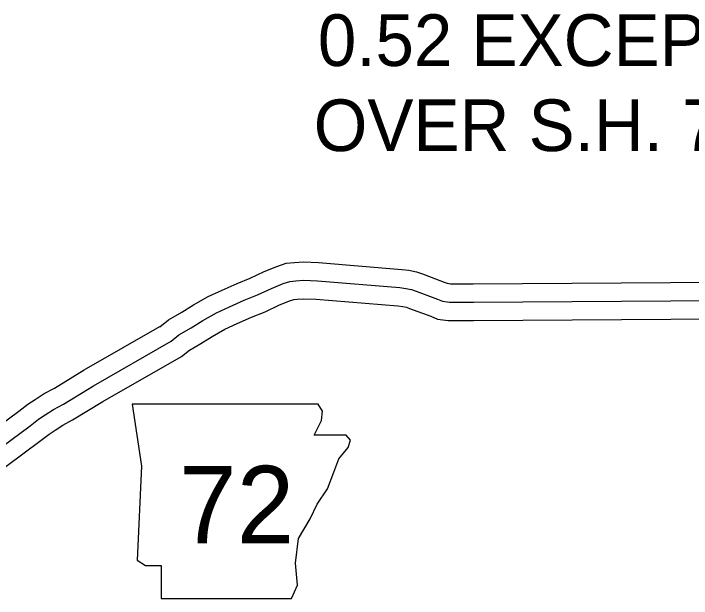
# Model space of a CAD drawing. Extents: x 31699 to 244310, y -8841 to 11474.
# Drawn here: x 130153.4 to 130523, y 1824.5 to 2143.4 of the extents above; entities that cross this region are included whole.
import ezdxf

# ---------------------------------------------------------------- set-up
doc = ezdxf.new("R2010")
doc.units = 0
for name, color, linetype in [('B_Logo', 7, 'Continuous'), ('G-ANNO-TEXT', 7, 'Continuous'), ('R_XS_EARTHWORK_STAGE2', 7, 'Continuous'), ('S_WALL_ANNOT', 7, 'Continuous')]:
    doc.layers.add(name, color=color, linetype=linetype)

msp = doc.modelspace()

# ---------------------------------------------------------------- linework, layer by layer
at = {"layer": 'B_Logo'}
for points in [[(130239.36, 1964.8), (130243.58, 1968.17), (130250.29, 1972.08), (130256.66, 1975.98), (130264.09, 1980.16), (130271.2, 1983.47), (130279.17, 1987.06), (130286.48, 1990.03), (130293.98, 1993.54), (130300.43, 1996.18), (130304.08, 1997.4), (130307.28, 1997.69), (130311.54, 1997.98), (130319.07, 1997.62), (130363.98, 1994.01), (130367.31, 1993.56), (130370.38, 1992.97), (130372.85, 1992.05), (130384.47, 1987.71), (130387.2, 1986.6), (130391.07, 1986.08), (130393.47, 1986.1), (130397.46, 1985.99), (130404.12, 1986.02), (130646.21, 1987.65)], [(130044.44, 1874.89), (130052.36, 1874.83), (130073.08, 1874.37), (130077.54, 1874.74), (130082.72, 1876), (130089.96, 1878), (130097.26, 1880.68), (130104.5, 1882.62), (130112.27, 1885.23), (130115.39, 1886.2), (130118.51, 1887.5), (130121.69, 1889.07), (130125, 1891.03), (130162.36, 1918.71), (130166.98, 1922.3), (130170.56, 1924.6), (130175.12, 1927.58), (130180.62, 1930.51), (130196.98, 1940.48), (130239.36, 1964.8)]]:
    msp.add_lwpolyline(points, dxfattribs=at)
at = {"layer": 'G-ANNO-TEXT'}
msp.add_lwpolyline([(130218.04, 1930.53), (130223.11, 1896.7), (130220.86, 1845.38), (130225.37, 1842.56), (130233.83, 1842.56), (130233.83, 1824.51), (130304.88, 1824.51), (130308.27, 1831.84), (130307.14, 1843.69), (130308.83, 1857.22), (130315.03, 1867.93), (130318.98, 1875.83), (130324.62, 1884.29), (130328, 1893.31), (130330.82, 1900.64), (130335.9, 1906.85), (130337.03, 1910.79), (130334.77, 1913.61), (130317.29, 1913.61), (130321.24, 1921.51), (130321.8, 1926.58), (130319.46, 1930.48)], close=True, dxfattribs=at)
at = {"layer": 'R_XS_EARTHWORK_STAGE2'}
for points in [[(130233.13, 1972.62), (130237.92, 1976.44), (130245.16, 1980.66), (130251.59, 1984.61), (130259.52, 1989.07), (130267.04, 1992.57), (130275.23, 1996.25), (130282.47, 1999.2), (130289.97, 2002.71), (130296.95, 2005.56), (130302.03, 2007.26), (130306.49, 2007.66), (130311.44, 2008), (130319.71, 2007.6), (130365.05, 2003.95), (130368.92, 2003.43), (130373.08, 2002.64), (130376.35, 2001.42), (130388.11, 1997.03), (130389.79, 1996.34), (130391.7, 1996.09), (130393.58, 1996.1), (130397.57, 1995.99), (130404.06, 1996.02), (130646.26, 1997.65)], [(130245, 1956.51), (130249.25, 1959.9), (130255.42, 1963.5), (130261.72, 1967.36), (130268.66, 1971.26), (130275.36, 1974.38), (130283.11, 1977.86), (130290.49, 1980.87), (130298, 1984.38), (130303.91, 1986.8), (130306.14, 1987.55), (130308.06, 1987.72), (130311.64, 1987.96), (130318.43, 1987.64), (130362.91, 1984.06), (130365.71, 1983.68), (130367.68, 1983.31), (130369.35, 1982.68), (130380.82, 1978.4), (130384.61, 1976.85), (130390.44, 1976.08), (130393.36, 1976.1), (130397.35, 1975.99), (130404.18, 1976.02), (130646.17, 1977.65)], [(130044.51, 1884.89), (130052.51, 1884.83), (130072.77, 1884.38), (130075.93, 1884.64), (130080.21, 1885.68), (130086.9, 1887.53), (130094.24, 1890.22), (130101.61, 1892.2), (130109.2, 1894.75), (130111.98, 1895.61), (130114.37, 1896.61), (130116.92, 1897.86), (130119.45, 1899.37), (130156.32, 1926.68), (130161.2, 1930.46), (130165.11, 1932.99), (130170.03, 1936.2), (130175.67, 1939.2), (130191.88, 1949.09), (130234.39, 1973.48)], [(130044.37, 1864.89), (130052.22, 1864.83), (130073.39, 1864.36), (130079.15, 1864.84), (130085.23, 1866.32), (130093.03, 1868.48), (130100.28, 1871.14), (130107.4, 1873.04), (130115.34, 1875.72), (130118.8, 1876.79), (130122.65, 1878.39), (130126.46, 1880.27), (130130.55, 1882.7), (130168.4, 1910.74), (130172.77, 1914.13), (130176, 1916.21), (130180.22, 1918.97), (130185.58, 1921.82), (130202.07, 1931.88), (130245, 1956.51)]]:
    msp.add_lwpolyline(points, dxfattribs=at)

# ---------------------------------------------------------------- texts
at = {"layer": 'G-ANNO-TEXT'}
msp.add_text('72', height=42.24, dxfattribs=at).set_placement((130243.63, 1854.57))
at = {"layer": 'S_WALL_ANNOT'}
for s, p in [('0.52 EXCEPTION', (130319.32, 2114.84)), ('OVER S.H. 72', (130317.03, 2068.43))]:
    msp.add_text(s, height=28.1599, dxfattribs=at).set_placement(p)

doc.saveas('drawing.dxf')
